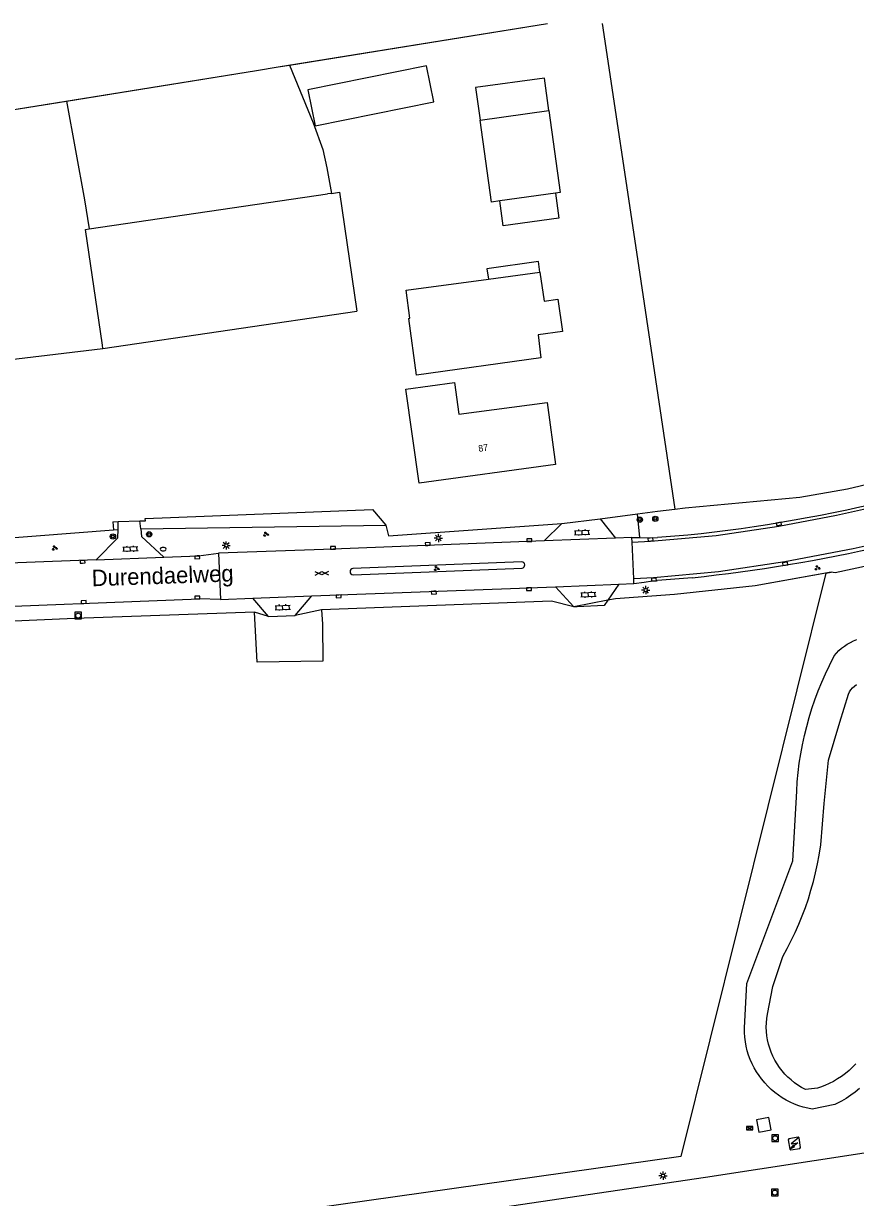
# Model space of a CAD drawing. Extents: x 137999 to 141000, y 397500 to 400501.
# Drawn here: x 138903.7 to 139030.1, y 400321.7 to 400500 of the extents above; entities that cross this region are included whole.
import ezdxf

# ---------------------------------------------------------------- set-up
doc = ezdxf.new("R2010")
doc.units = 0
for name, color, linetype in [('gg-afsc-draadraster', 7, 'Continuous'), ('gg-afsc-erfafscheiding', 7, 'Continuous'), ('gg-afsc-hekwerk', 7, 'Continuous'), ('gg-afsc-lijn draadraster', 7, 'Continuous'), ('gg-anno-huisnummerreeks BGT', 7, 'Continuous'), ('gg-anno-openbare ruimte label', 7, 'Continuous'), ('gg-bbg-bijgebouw', 7, 'Continuous'), ('gg-bbg-gedigitaliseerde bijgebouw', 7, 'Continuous'), ('gg-bbg-hoofdgebouw', 7, 'Continuous'), ('gg-bbg-lage trafo', 7, 'Continuous'), ('gg-bbg-luifel en loopbrug', 7, 'Continuous'), ('gg-knt-bronhoudergrens', 7, 'Continuous'), ('gg-knt-verharding', 7, 'Continuous'), ('gg-kntw-bovenkant insteek waterloop', 7, 'Continuous'), ('gg-kntw-midden sloot', 7, 'Continuous'), ('gg-kntw-waterlijn', 7, 'Continuous'), ('gg-kwrk-betonelement', 7, 'Continuous'), ('gt-grn-groengrens', 7, 'Continuous'), ('gt-symb-boom', 7, 'Continuous'), ('gt-symb-brandkraan', 7, 'Continuous'), ('gt-symb-gesloten verharding', 7, 'Continuous'), ('gt-symb-groenvak', 7, 'Continuous'), ('gt-symb-klinker verharding', 7, 'Continuous'), ('gt-symb-kolk', 7, 'Continuous'), ('gt-symb-lichtmast', 7, 'Continuous'), ('gt-symb-rioolkast', 7, 'Continuous'), ('gt-symb-rioolschacht', 7, 'Continuous'), ('gt-symb-trafo symbool', 7, 'Continuous')]:
    doc.layers.add(name, color=color, linetype=linetype)

# ---------------------------------------------------------------- blocks, each defined once
blk = doc.blocks.new('gt0-GRVAK')
at = {"layer": 'gt-symb-groenvak'}
for p, q in [((-0.11, 0.19), (-0.23, 0.24)), ((-0.18, 0.15), (0.09, 0.15)), ((-0.09, 0.21), (-0.16, 0.32)), ((-0.05, 0.21), (-0.05, 0.39)), ((0, 0.21), (0.06, 0.32)), ((0.02, 0.19), (0.13, 0.24)), ((0.26, -0.05), (0.2, 0.06)), ((0.31, -0.05), (0.31, 0.13)), ((0.35, -0.05), (0.41, 0.06)), ((-0.24, -0.23), (-0.36, -0.18)), ((-0.32, -0.26), (-0.05, -0.26)), ((-0.23, -0.21), (-0.29, -0.09)), ((-0.18, -0.2), (-0.18, -0.02)), ((-0.14, -0.21), (-0.07, -0.09)), ((-0.12, -0.23), (0, -0.18)), ((0.24, -0.07), (0.12, -0.02)), ((0.17, -0.11), (0.44, -0.11)), ((0.37, -0.07), (0.49, -0.02))]:
    blk.add_line(p, q, dxfattribs=at)
blk = doc.blocks.new('gt0-KL1')
at = {"layer": 'gt-symb-klinker verharding'}
for p, q in [((-1.15, 0.3), (1.15, 0.3)), ((-1, -0.3), (-1, 0.3)), ((-0.5, 0.3), (-0.5, 0.45)), ((0, -0.3), (0, 0.3)), ((0.5, 0.3), (0.5, 0.45)), ((1, -0.3), (1, 0.3)), ((-1.15, -0.3), (1.15, -0.3)), ((-0.5, -0.45), (-0.5, -0.3)), ((0.5, -0.45), (0.5, -0.3))]:
    blk.add_line(p, q, dxfattribs=at)
blk = doc.blocks.new('gt0-BOOM')
at = {"layer": 'gt-symb-boom'}
for radius in [0.4, 0.2]:
    blk.add_circle((0, 0), radius, dxfattribs=at)
blk = doc.blocks.new('gt0-KOLK')
at = {"layer": 'gt-symb-kolk'}
blk.add_lwpolyline([(0, 0), (0.37, 0), (0.37, 0.4), (-0.38, 0.4), (-0.38, 0), (0, 0)], dxfattribs=at)
blk = doc.blocks.new('gt0-LMAST')
at = {"layer": 'gt-symb-lichtmast'}
for p, q in [((-0.18, 0.17), (-0.45, 0.44)), ((0, 0.25), (0, 0.62)), ((0.17, 0.17), (0.44, 0.44)), ((-0.25, 0), (-0.63, 0)), ((-0.18, -0.18), (-0.45, -0.45)), ((0, -0.25), (0, -0.63)), ((0.44, -0.45), (0.17, -0.18)), ((0.25, 0), (0.62, 0))]:
    blk.add_line(p, q, dxfattribs=at)
blk.add_circle((0, 0), 0.25, dxfattribs=at)
blk = doc.blocks.new('gt0-GESVH1')
at = {"layer": 'gt-symb-gesloten verharding'}
for p, q in [((-0.99, -0.26), (0.01, 0.24)), ((0.01, -0.26), (-0.99, 0.24)), ((0.01, 0.24), (1.01, -0.26)), ((1.01, 0.24), (0.01, -0.26))]:
    blk.add_line(p, q, dxfattribs=at)
blk = doc.blocks.new('gt0-BR')
at = {"layer": 'gt-symb-brandkraan'}
for centre, radius, start, end in [((-0.24, 0), 0.206, 107.5669, 252.4331), ((0.6, -2.66), 3, 106.892, 107.5669), ((0, -0.69), 0.938, 73.108, 106.892), ((-0.6, -2.66), 3, 72.4331, 73.108), ((0.24, 0), 0.206, 287.567, 72.4331), ((0.6, 2.66), 3, 252.4331, 253.108), ((0, 0.69), 0.938, 253.108, 286.8921), ((-0.6, 2.66), 3, 286.8921, 287.567)]:
    blk.add_arc(centre, radius, start, end, dxfattribs=at)
blk = doc.blocks.new('gt0-RS')
at = {"layer": 'gt-symb-rioolschacht'}
blk.add_lwpolyline([(-0.5, -0.5), (0.5, -0.5), (0.5, 0.5), (-0.5, 0.5)], close=True, dxfattribs=at)
blk.add_circle((0, 0), 0.375, dxfattribs=at)
blk = doc.blocks.new('gt0-HSP')
at = {"layer": 'gt-symb-trafo symbool'}
for points in [[(0.77, 0.75), (-0.53, 0), (0.47, 0), (-0.83, -0.75)], [(-0.22, -0.24), (-0.83, -0.75), (-0.08, -0.48)]]:
    blk.add_lwpolyline(points, dxfattribs=at)
blk = doc.blocks.new('gt0-RKAST')
at = {"layer": 'gt-symb-rioolkast'}
for p, q in [((-0.5, -0.25), (0.5, 0.25)), ((-0.5, 0.25), (0.5, -0.25))]:
    blk.add_line(p, q, dxfattribs=at)
blk.add_lwpolyline([(0.5, 0.25), (-0.5, 0.25), (-0.5, -0.25), (0.5, -0.25)], close=True, dxfattribs=at)

msp = doc.modelspace()

# ---------------------------------------------------------------- linework, layer by layer
at = {"layer": 'gg-afsc-draadraster'}
msp.add_lwpolyline([(139036.62, 400418.64), (139026.97, 400416.55), (139026.39, 400416.65)], dxfattribs=at)
at = {"layer": 'gg-afsc-erfafscheiding'}
for p, q in [((138992.45, 400412.39), (138987.29, 400411.36)), ((138993.59, 400412.61), (138992.45, 400412.39))]:
    msp.add_line(p, q, dxfattribs=at)
at = {"layer": 'gg-afsc-hekwerk'}
for p, q in [((138917.23, 400424.3), (138918.07, 400424.33)), ((138917.23, 400424.3), (138918.07, 400424.33)), ((138918.07, 400424.33), (138921.33, 400424.44)), ((138918.07, 400424.33), (138921.33, 400424.44))]:
    msp.add_line(p, q, dxfattribs=at)
msp.add_lwpolyline([(138921.33, 400424.44), (138922.18, 400424.47), (138922.17, 400424.8), (138956.66, 400426.16)], dxfattribs=at)
msp.add_lwpolyline([(138921.33, 400424.44), (138922.18, 400424.47), (138922.17, 400424.8), (138956.66, 400426.16)], dxfattribs=at)
at = {"layer": 'gg-afsc-lijn draadraster'}
msp.add_line((138878.64, 400483.12), (138939.06, 400492.87), dxfattribs=at)
for points in [[(138939.06, 400492.87), (138942.34, 400493.4), (138983.25, 400500)], [(138991.57, 400500), (138997.08, 400463.26), (139002.63, 400426.22)], [(139036.62, 400418.64), (139026.97, 400416.55), (139026.39, 400416.65)], [(139026.39, 400416.65), (139014.82, 400414.59), (139002.58, 400413.28), (138993.59, 400412.61)], [(138987.29, 400411.36), (138983.88, 400412.24), (138948.94, 400410.94), (138949.08, 400408.76), (138949.14, 400403.12), (138939.17, 400403)], [(138939.17, 400403), (138938.78, 400410.59), (138911.47, 400409.59), (138887.19, 400408.57), (138852.18, 400405.92)]]:
    msp.add_lwpolyline(points, dxfattribs=at)
at = {"layer": 'gg-bbg-bijgebouw'}
msp.add_lwpolyline([(138985.54, 400453.2), (138981.83, 400452.7), (138982.28, 400449.21), (138963.38, 400446.57)], dxfattribs=at)
at = {"layer": 'gg-bbg-gedigitaliseerde bijgebouw'}
for p, q in [((138946.87, 400489.94), (138947.98, 400484.47)), ((138973.04, 400485.31), (138983.49, 400486.76)), ((138913.63, 400468.8), (138949.83, 400474.1)), ((138950.45, 400474.18), (138949.83, 400474.1)), ((138984.47, 400474.22), (138976.04, 400473.05)), ((138974.3, 400461.15), (138982.12, 400462.2)), ((138915.72, 400450.64), (138954.29, 400456.28)), ((138915.72, 400450.64), (138915.65, 400451.12))]:
    msp.add_line(p, q, dxfattribs=at)
for points in [[(138947.98, 400484.47), (138965.99, 400488.12), (138964.88, 400493.59), (138946.87, 400489.94)], [(138983.49, 400486.76), (138985.21, 400474.32), (138984.47, 400474.22)], [(138976.04, 400473.05), (138974.76, 400472.88), (138973.04, 400485.31)], [(138950.45, 400474.18), (138951.65, 400474.36), (138954.29, 400456.28)], [(138915.65, 400451.12), (138913.08, 400468.72), (138913.63, 400468.8)], [(138963.38, 400446.57), (138962.18, 400455.2), (138962.37, 400455.23), (138961.78, 400459.48), (138974.3, 400461.15)], [(138982.12, 400462.2), (138982.74, 400457.83), (138984.84, 400458.12), (138985.54, 400453.2)]]:
    msp.add_lwpolyline(points, dxfattribs=at)
at = {"layer": 'gg-bbg-hoofdgebouw'}
msp.add_lwpolyline([(138963.76, 400430.16), (138961.75, 400444.45), (138969.13, 400445.46), (138969.79, 400440.63), (138983.2, 400442.43), (138984.51, 400432.99), (138963.76, 400430.16)], dxfattribs=at)
at = {"layer": 'gg-bbg-lage trafo'}
msp.add_lwpolyline([(139021.63, 400329.11), (139021.73, 400329.26), (139021.5, 400330.72), (139021.35, 400330.81), (139019.94, 400330.59), (139019.84, 400330.44), (139020.09, 400329), (139020.23, 400328.89), (139021.63, 400329.11)], dxfattribs=at)
at = {"layer": 'gg-bbg-luifel en loopbrug'}
for points in [[(138983.49, 400486.76), (138982.8, 400491.71), (138972.35, 400490.26), (138973.04, 400485.31)], [(138984.47, 400474.22), (138985, 400470.43), (138976.56, 400469.27), (138976.04, 400473.05)], [(138982.12, 400462.2), (138981.9, 400463.84), (138974.08, 400462.75), (138974.3, 400461.15)]]:
    msp.add_lwpolyline(points, dxfattribs=at)
at = {"layer": 'gg-knt-bronhoudergrens'}
for p, q in [((138944.1, 400493.68), (138983.25, 400500)), ((138910.18, 400488.21), (138939.06, 400492.87)), ((138878.64, 400483.12), (138910.18, 400488.21)), ((139025.58, 400416.51), (139026.39, 400416.65))]:
    msp.add_line(p, q, dxfattribs=at)
for points in [[(138991.57, 400500), (138997.08, 400463.26), (139002.63, 400426.22)], [(138939.06, 400492.87), (138942.34, 400493.4), (138944.1, 400493.68)], [(138944.1, 400493.68), (138947.66, 400484.93), (138949.13, 400480.86), (138949.77, 400478.08), (138950.45, 400474.18)], [(138910.18, 400488.21), (138912.91, 400473.22), (138913.63, 400468.8)], [(138880.04, 400459.24), (138880.08, 400458.45), (138880.62, 400446.1), (138902.6, 400449.05), (138915.72, 400450.64)], [(139025.58, 400416.51), (139003.53, 400327.86), (138942.89, 400319.31), (138866.53, 400308.15), (138863.57, 400325.49), (138843.47, 400313.13)], [(139025.58, 400416.51), (139014.82, 400414.59), (139002.58, 400413.28), (138993.59, 400412.61)], [(138987.29, 400411.36), (138983.88, 400412.24), (138948.94, 400410.94), (138944.94, 400410.06)], [(138940.89, 400409.94), (138938.78, 400410.59), (138911.47, 400409.59), (138887.19, 400408.57), (138852.18, 400405.92)]]:
    msp.add_lwpolyline(points, dxfattribs=at)
at = {"layer": 'gg-knt-verharding'}
for p, q in [((138918.03, 400423.13), (138918.07, 400424.33)), ((138921.47, 400423.21), (138921.33, 400424.44)), ((138982.74, 400421.4), (138985.46, 400424.03)), ((138985.46, 400424.03), (138991.26, 400424.74)), ((138991.26, 400424.74), (138993.6, 400421.82)), ((138993.6, 400421.82), (138982.74, 400421.4)), ((138996.1, 400421.92), (138993.6, 400421.82)), ((138996.13, 400421.23), (138996.1, 400421.92)), ((138996.1, 400421.92), (138997.31, 400421.9)), ((138997.31, 400421.9), (138998.71, 400421.87)), ((138998.71, 400421.87), (139000, 400421.9)), ((139004.57, 400422.29), (139000, 400421.9)), ((138996.37, 400415.65), (138996.13, 400421.23)), ((138914.7, 400418.51), (138924.97, 400418.91)), ((138933.3, 400419.54), (138933.58, 400412.5)), ((138979.37, 400418.24), (138953.7, 400417.23)), ((138953.74, 400416.25), (138979.42, 400417.26)), ((138984.49, 400414.43), (138994.13, 400414.83)), ((138994.13, 400414.83), (138992.45, 400412.39)), ((138994.13, 400414.83), (138996.4, 400414.92)), ((138996.4, 400414.92), (138996.37, 400415.65)), ((138996.4, 400414.92), (138997.95, 400415.14)), ((138997.95, 400415.14), (138999.21, 400415.32)), ((138999.21, 400415.32), (139000, 400415.37)), ((139005.24, 400415.81), (139000, 400415.37)), ((138938.51, 400412.69), (138947.46, 400413.03)), ((138944.94, 400410.06), (138947.46, 400413.03)), ((138947.46, 400413.03), (138984.49, 400414.43)), ((138984.49, 400414.43), (138987.29, 400411.36)), ((138933.58, 400412.5), (138930.39, 400412.58)), ((138933.58, 400412.5), (138938.51, 400412.69)), ((138940.89, 400409.94), (138938.51, 400412.69)), ((138987.8, 400411.38), (138987.29, 400411.36)), ((138940.89, 400409.94), (138944.94, 400410.06))]:
    msp.add_line(p, q, dxfattribs=at)
for points in [[(138996.13, 400421.23), (138998.93, 400421.34), (139008.9, 400422.24), (139018.44, 400423.64), (139027.18, 400425.31), (139037.68, 400427.66), (139048.79, 400430.66), (139063.43, 400435.66), (139072.74, 400439.33), (139081.91, 400443.23), (139091.95, 400447.91), (139100.6, 400452.53), (139107.87, 400456.91), (139116.19, 400462.49), (139123.44, 400467.91), (139131.87, 400474.77), (139138.85, 400481.28), (139145.92, 400488.49), (139151.45, 400494.72)], [(139155.16, 400489.94), (139152.4, 400487.26), (139143.25, 400477.85), (139135.49, 400470.59), (139127.93, 400464.39), (139119.46, 400457.98), (139111.27, 400452.46), (139103.54, 400447.83), (139093.83, 400442.67), (139084.36, 400438.26), (139075.75, 400434.62), (139065.48, 400430.52), (139050.62, 400425.44), (139039.26, 400422.34), (139029.72, 400420.2), (139019.31, 400418.2), (139009.26, 400416.71), (138999.38, 400415.78), (138996.37, 400415.65)], [(138914.7, 400418.51), (138917.99, 400421.85), (138918.03, 400423.13)], [(138921.47, 400423.21), (138921.58, 400422.09), (138924.97, 400418.91)], [(138982.74, 400421.4), (138950.69, 400420.15), (138933.3, 400419.54)], [(138914.7, 400418.51), (138892.19, 400417.65), (138884.35, 400417.2)], [(138924.97, 400418.91), (138930.27, 400419.11), (138933.3, 400419.54)], [(138858.37, 400408.71), (138871.21, 400409.78), (138881.51, 400410.5), (138891.82, 400411.08), (138930.39, 400412.58)], [(138992.45, 400412.39), (138991.9, 400411.58), (138987.8, 400411.38)], [(139037.61, 400334.06), (139037.45, 400333.52), (139037.26, 400333), (139037.03, 400332.5), (139036.76, 400332.01), (139036.46, 400331.55), (139036.13, 400331.1), (139035.77, 400330.68), (139035.37, 400330.29), (139034.95, 400329.93), (139034.51, 400329.6), (139034.04, 400329.3), (139033.55, 400329.04), (139033.05, 400328.81), (139032.52, 400328.62), (139032.05, 400328.49), (139007.29, 400324.71), (138938.05, 400314.49), (138904.89, 400309.4)]]:
    msp.add_lwpolyline(points, dxfattribs=at)
for centre, radius, start, end in [((138978.96, 400662.6), 241.66, 276.0826, 291.5607), ((138979.48, 400660.56), 246.1, 276.0085, 282.9028), ((138979.33, 400417.75), 0.491, 280.5276, 84.5385), ((138953.76, 400416.74), 0.488, 96.8086, 268.1347)]:
    msp.add_arc(centre, radius, start, end, dxfattribs=at)
at = {"layer": 'gg-kntw-bovenkant insteek waterloop'}
for points in [[(139015.77, 400339.68), (139015.41, 400340.17), (139015.02, 400340.75), (139014.67, 400341.36), (139014.35, 400341.98), (139014.08, 400342.63), (139013.83, 400343.28), (139013.63, 400343.95), (139013.46, 400344.63), (139013.33, 400345.32), (139013.25, 400346.02), (139013.2, 400346.72), (139013.19, 400347.42), (139013.57, 400354.17), (139020.52, 400372.81), (139021.16, 400383.39), (139021.18, 400384.82), (139021.33, 400386.23), (139021.52, 400387.64), (139021.74, 400389.04), (139022.01, 400390.44), (139022.31, 400391.83), (139022.65, 400393.21), (139023.03, 400394.58), (139023.45, 400395.93), (139023.91, 400397.28), (139024.41, 400398.61), (139024.94, 400399.93), (139025.51, 400401.23), (139026.09, 400402.47), (139026.82, 400403.93), (139027.16, 400404.35), (139027.54, 400404.74), (139027.94, 400405.1), (139028.37, 400405.43), (139028.82, 400405.73), (139029.29, 400405.99), (139029.78, 400406.22), (139030.29, 400406.41)], [(139030.65, 400338.19), (139030.01, 400337.67), (139029.34, 400337.18), (139028.65, 400336.72), (139027.94, 400336.29), (139026.94, 400335.77), (139023.49, 400335.09), (139022.81, 400335.22), (139022.13, 400335.39), (139021.46, 400335.6), (139020.8, 400335.85), (139020.16, 400336.13), (139019.54, 400336.45), (139018.94, 400336.81), (139018.35, 400337.2), (139017.8, 400337.62), (139017.26, 400338.07), (139016.75, 400338.56), (139016.27, 400339.07), (139015.82, 400339.61), (139015.77, 400339.68)]]:
    msp.add_lwpolyline(points, dxfattribs=at)
at = {"layer": 'gg-kntw-midden sloot'}
msp.add_lwpolyline([(139004.18, 400426.41), (139021.61, 400428.03), (139028.87, 400429.3), (139042.51, 400432.53), (139052.5, 400435.38), (139066.19, 400440.42), (139076.54, 400444.97), (139080.53, 400447.06)], dxfattribs=at)
at = {"layer": 'gg-kntw-waterlijn'}
msp.add_lwpolyline([(139030.12, 400341.96), (139029.61, 400341.44), (139029.09, 400340.95), (139028.53, 400340.49), (139027.95, 400340.05), (139027.35, 400339.66), (139026.72, 400339.29), (139026.08, 400338.96), (139025.42, 400338.67), (139024.74, 400338.41), (139024.27, 400338.26), (139022.45, 400338.07), (139021.87, 400338.38), (139021.32, 400338.72), (139020.78, 400339.1), (139020.27, 400339.51), (139019.79, 400339.94), (139019.33, 400340.41), (139018.9, 400340.9), (139018.51, 400341.42), (139018.14, 400341.97), (139017.81, 400342.53), (139017.52, 400343.11), (139017.26, 400343.71), (139017.04, 400344.33), (139016.85, 400344.95), (139016.71, 400345.59), (139016.6, 400346.24), (139016.54, 400346.89), (139016.51, 400347.54), (139016.53, 400348.19), (139016.58, 400348.84), (139016.67, 400349.49), (139017.51, 400353.73), (139019.02, 400358.26), (139019.68, 400359.46), (139020.31, 400360.68), (139020.9, 400361.92), (139021.45, 400363.17), (139021.97, 400364.44), (139022.45, 400365.73), (139022.9, 400367.03), (139023.3, 400368.34), (139023.67, 400369.66), (139024, 400370.99), (139024.29, 400372.33), (139024.54, 400373.68), (139024.78, 400375.22), (139025.3, 400381.52), (139025.97, 400388.11), (139027.67, 400393.85), (139028.98, 400398.14), (139029.16, 400398.47), (139029.38, 400398.79), (139029.63, 400399.07), (139029.91, 400399.34), (139030.21, 400399.57)], dxfattribs=at)
at = {"layer": 'gg-kwrk-betonelement'}
msp.add_lwpolyline([(139015.03, 400333.46), (139015.37, 400331.59), (139017.24, 400331.93), (139016.9, 400333.8), (139015.03, 400333.46)], dxfattribs=at)
at = {"layer": 'gt-grn-groengrens'}
for p, q in [((138956.66, 400426.16), (138958.72, 400423.8)), ((138991.26, 400424.74), (138996.97, 400425.49)), ((138996.97, 400425.49), (139000, 400425.9)), ((138997.31, 400421.9), (138996.97, 400425.49)), ((139000, 400425.9), (139002.63, 400426.22)), ((139002.63, 400426.22), (139004.18, 400426.41)), ((138917.23, 400424.3), (138917.33, 400423.08)), ((138921.47, 400423.21), (138958.72, 400423.8)), ((138882.52, 400420.35), (138917.33, 400423.08)), ((138917.33, 400423.08), (138918.03, 400423.13))]:
    msp.add_line(p, q, dxfattribs=at)
msp.add_lwpolyline([(138958.72, 400423.8), (138959.11, 400422.17), (138985.46, 400424.03)], dxfattribs=at)

# ---------------------------------------------------------------- block references
at = {"layer": 'gt-symb-boom'}
for p in [(138997.3, 400424.62), (138999.65, 400424.75), (138917.25, 400422.07), (138922.76, 400422.41)]:
    msp.add_blockref('gt0-BOOM', p, dxfattribs=at)
at = {"layer": 'gt-symb-brandkraan'}
msp.add_blockref('gt0-BR', (138924.89, 400420.15), dxfattribs=at)
at = {"layer": 'gt-symb-gesloten verharding', "rotation": 1.031212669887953}
msp.add_blockref('gt0-GESVH1', (138948.98, 400416.49), dxfattribs=at)
at = {"layer": 'gt-symb-groenvak'}
for p in [(138940.48, 400422.41), (138908.39, 400420.31), (138966.41, 400417.2), (139024.26, 400417.29)]:
    msp.add_blockref('gt0-GRVAK', p, dxfattribs=at)
at = {"layer": 'gt-symb-klinker verharding'}
for p, rotation in [((138988.53, 400422.68), 1.8919654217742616), ((138919.9, 400420.19), 1.8919654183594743), ((138989.48, 400413.24), 2.3501595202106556), ((138943.05, 400411.29), 2.865265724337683)]:
    msp.add_blockref('gt0-KL1', p, dxfattribs=dict(at, rotation=rotation))
at = {"layer": 'gt-symb-kolk'}
for p, rotation in [((139018.47, 400423.78), 8.972626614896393), ((138998.95, 400421.41), 4.99208116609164), ((138950.69, 400420.15), 2.2929004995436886), ((138965.1, 400420.72), 2.1783688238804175), ((138980.53, 400421.31), 2.2356368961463), ((138912.65, 400418.03), 2.006538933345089), ((138930.04, 400419.11), -178.03869281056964), ((139019.41, 400417.72), 8.972626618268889), ((138999.46, 400415.32), 4.012171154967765), ((138930.08, 400412.6), 2.979673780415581), ((138951.53, 400413.18), -177.87890359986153), ((138965.99, 400413.74), -177.76436310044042), ((138980.45, 400414.27), -177.87890360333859), ((138912.82, 400411.91), 2.0065389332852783)]:
    msp.add_blockref('gt0-KOLK', p, dxfattribs=dict(at, rotation=rotation))
at = {"layer": 'gt-symb-lichtmast'}
for p in [(138966.7, 400421.84), (138934.46, 400420.71), (138998.2, 400413.93), (139000.83, 400324.97)]:
    msp.add_blockref('gt0-LMAST', p, dxfattribs=at)
at = {"layer": 'gt-symb-rioolkast'}
msp.add_blockref('gt0-RKAST', (139013.99, 400332.18), dxfattribs=at)
at = {"layer": 'gt-symb-rioolschacht'}
for p in [(138911.98, 400410.05), (139017.86, 400330.66), (139017.81, 400322.4)]:
    msp.add_blockref('gt0-RS', p, dxfattribs=at)
at = {"layer": 'gt-symb-trafo symbool', "rotation": 8.871938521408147}
msp.add_blockref('gt0-HSP', (139020.83, 400329.91), dxfattribs=at)

# ---------------------------------------------------------------- texts
at = {"layer": 'gg-anno-huisnummerreeks BGT'}
msp.add_text('87', height=1, rotation=7.8, dxfattribs=at).set_placement((138972.83, 400434.93))
at = {"layer": 'gg-anno-openbare ruimte label'}
msp.add_text('Durendaelweg', height=2.5, rotation=2, dxfattribs=at).set_placement((138914.07, 400414.5))

doc.saveas('drawing.dxf')
